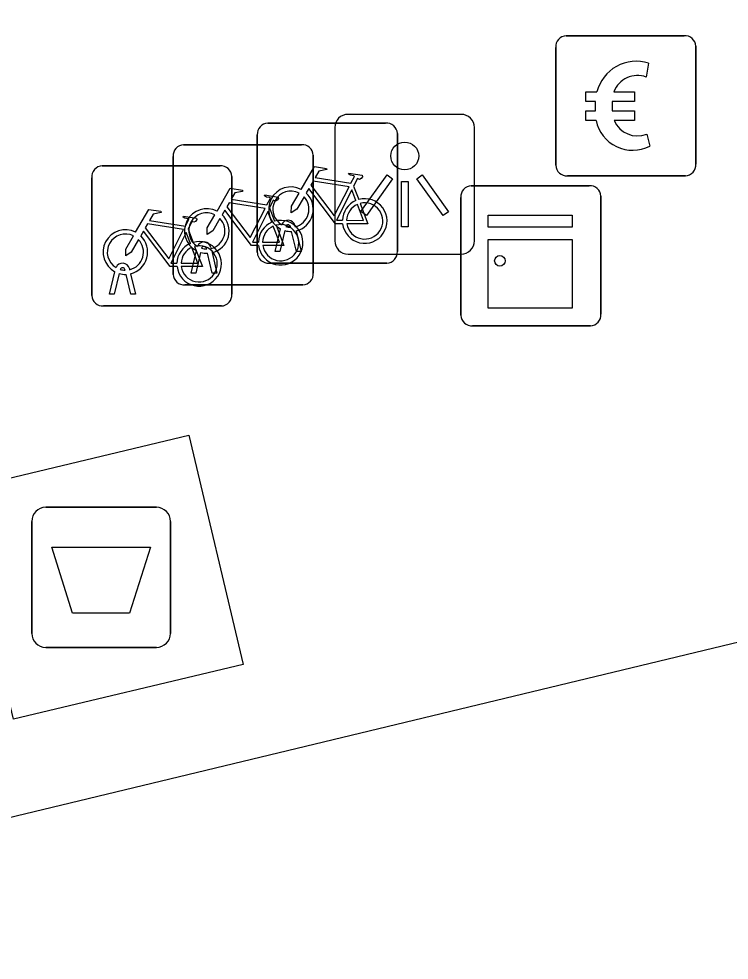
# Model space of a CAD drawing. Extents: x 158038 to 159242, y 380133 to 381214.
# Drawn here: x 158769.97 to 158775.04, y 381103.59 to 381110.3 of the extents above; entities that cross this region are included whole.
import ezdxf

# ---------------------------------------------------------------- set-up
doc = ezdxf.new("R2010")
doc.units = 0
for name, color, linetype in [('IMGEO_Afval_apart_plaats', 7, 'Continuous'), ('IMGEO_Betaalautomaat', 7, 'Continuous'), ('IMGEO_Fietsenrek', 7, 'Continuous'), ('IMGEO_Kast', 7, 'Continuous'), ('IMGEO_Lichtpunt', 7, 'Continuous'), ('IMGEO_Rijbaan_lokaal_open', 7, 'Continuous'), ('IMGEO_Voetpad_gesloten', 7, 'Continuous')]:
    doc.layers.add(name, color=color, linetype=linetype)

msp = doc.modelspace()

# ---------------------------------------------------------------- linework, layer by layer
at = {"layer": 'IMGEO_Afval_apart_plaats'}
for p, q in [((158770.1631, 381106.8155), (158770.9529, 381106.8155)), ((158770.9529, 381106.8155), (158770.1631, 381106.8155)), ((158770.0631, 381105.9165), (158770.0631, 381106.7155)), ((158770.0631, 381106.7155), (158770.0631, 381105.9165)), ((158771.0529, 381106.7155), (158771.0529, 381105.9165)), ((158771.0529, 381105.9165), (158771.0529, 381106.7155)), ((158770.9529, 381105.8165), (158770.1631, 381105.8165)), ((158770.1631, 381105.8165), (158770.9529, 381105.8165))]:
    msp.add_line(p, q, dxfattribs=at)
msp.add_lwpolyline([(158770.2058, 381106.5304), (158770.9102, 381106.5304), (158770.7614, 381106.0595), (158770.3546, 381106.0595), (158770.2058, 381106.5304)], dxfattribs=at)
for centre, start, end in [((158770.1631, 381106.7155), 90, 180), ((158770.1631, 381106.7155), 90, 180), ((158770.9529, 381106.7155), 0, 90), ((158770.9529, 381106.7155), 360, 90), ((158770.1631, 381105.9165), 180, 270), ((158770.1631, 381105.9165), 180, 270), ((158770.9529, 381105.9165), 270, 0), ((158770.9529, 381105.9165), 270, 0)]:
    msp.add_arc(centre, 0.1, start, end, dxfattribs=at)
at = {"layer": 'IMGEO_Betaalautomaat'}
for p, q in [((158773.8759, 381110.1795), (158774.7168, 381110.1795)), ((158774.7168, 381110.1795), (158773.8759, 381110.1795)), ((158773.8015, 381109.2549), (158773.8015, 381110.0958)), ((158773.8015, 381110.0958), (158773.8015, 381109.2549)), ((158774.8005, 381110.1051), (158774.8005, 381109.2642)), ((158774.8005, 381109.2642), (158774.8005, 381110.1051)), ((158774.4628, 381109.9842), (158774.4465, 381109.8844)), ((158774.0838, 381109.6425), (158774.0839, 381109.7111)), ((158774.2048, 381109.7111), (158774.2048, 381109.6425)), ((158774.45, 381109.4778), (158774.4717, 381109.3914)), ((158774.7261, 381109.1805), (158773.8852, 381109.1805)), ((158773.8852, 381109.1805), (158774.7261, 381109.1805))]:
    msp.add_line(p, q, dxfattribs=at)
for points in [[(158774.0839, 381109.7111), (158774.0154, 381109.7111), (158774.0154, 381109.7796), (158774.0938, 381109.7796)], [(158774.216, 381109.7796), (158774.3634, 381109.7796), (158774.3634, 381109.7111), (158774.2048, 381109.7111)], [(158774.0892, 381109.5745), (158774.0154, 381109.5745), (158774.0154, 381109.6425), (158774.0838, 381109.6425)], [(158774.2048, 381109.6425), (158774.3634, 381109.6425), (158774.3634, 381109.5745), (158774.2187, 381109.5745)]]:
    msp.add_lwpolyline(points, dxfattribs=at)
for centre, radius, start, end in [((158773.8792, 381110.1016), 0.0779, 92.4484, 184.28452), ((158773.8792, 381110.1016), 0.0779, 92.4484, 184.28452), ((158774.7226, 381110.1018), 0.0779, 2.4484, 94.28452), ((158774.7226, 381110.1018), 0.0779, 2.4484, 94.28452), ((158774.3771, 381109.7037), 0.2933, 73.01398, 165.01395), ((158774.3834, 381109.7172), 0.1786, 69.32359, 159.56827), ((158774.3504, 381109.6291), 0.2668, 191.80956, 297.03891), ((158774.3834, 381109.6436), 0.1787, 202.76249, 291.86925), ((158773.8793, 381109.2582), 0.0779, 182.4484, 274.28452), ((158773.8793, 381109.2582), 0.0779, 182.4484, 274.28452), ((158774.7228, 381109.2583), 0.0779, 272.4484, 4.28452), ((158774.7228, 381109.2583), 0.0779, 272.4484, 4.28452)]:
    msp.add_arc(centre, radius, start, end, dxfattribs=at)
at = {"layer": 'IMGEO_Fietsenrek'}
for p, q in [((158771.7469, 381109.5565), (158772.5878, 381109.5565)), ((158772.5878, 381109.5565), (158771.7469, 381109.5565)), ((158771.6725, 381108.6319), (158771.6725, 381109.4728)), ((158771.6725, 381109.4728), (158771.6725, 381108.6319)), ((158772.6715, 381109.4821), (158772.6715, 381108.6412)), ((158772.6715, 381108.6412), (158772.6715, 381109.4821)), ((158771.1469, 381109.4015), (158771.9878, 381109.4015)), ((158771.9878, 381109.4015), (158771.1469, 381109.4015)), ((158771.0725, 381108.4769), (158771.0725, 381109.3178)), ((158771.0725, 381109.3178), (158771.0725, 381108.4769)), ((158772.0715, 381109.3271), (158772.0715, 381108.4862)), ((158772.0715, 381108.4862), (158772.0715, 381109.3271)), ((158770.5659, 381109.2505), (158771.4068, 381109.2505)), ((158771.4068, 381109.2505), (158770.5659, 381109.2505)), ((158770.4915, 381108.3259), (158770.4915, 381109.1668)), ((158770.4915, 381109.1668), (158770.4915, 381108.3259)), ((158771.4905, 381109.1761), (158771.4905, 381108.3352)), ((158771.4905, 381108.3352), (158771.4905, 381109.1761)), ((158772.3592, 381109.1062), (158772.3955, 381109.011)), ((158771.7592, 381108.9512), (158771.7955, 381108.856)), ((158771.1782, 381108.8002), (158771.2145, 381108.705)), ((158771.7995, 381108.6413), (158771.8378, 381108.8013)), ((158771.9099, 381108.8129), (158771.9089, 381108.8172)), ((158771.9406, 381108.8244), (158771.9424, 381108.8165)), ((158771.8682, 381108.7891), (158771.8329, 381108.6413)), ((158771.951, 381108.6413), (158771.9171, 381108.783)), ((158771.9494, 381108.7873), (158771.9844, 381108.6413)), ((158771.3406, 381108.6694), (158771.3424, 381108.6615)), ((158771.1995, 381108.4863), (158771.2378, 381108.6463)), ((158771.2682, 381108.6341), (158771.2329, 381108.4863)), ((158771.3099, 381108.6579), (158771.3089, 381108.6622)), ((158771.351, 381108.4863), (158771.3171, 381108.628)), ((158771.3494, 381108.6323), (158771.3844, 381108.4863)), ((158771.8329, 381108.6413), (158771.7995, 381108.6413)), ((158771.9844, 381108.6413), (158771.951, 381108.6413)), ((158772.5971, 381108.5575), (158771.7562, 381108.5575)), ((158771.7562, 381108.5575), (158772.5971, 381108.5575)), ((158770.6185, 381108.3353), (158770.6568, 381108.4953)), ((158770.6872, 381108.4831), (158770.6519, 381108.3353)), ((158770.7289, 381108.5069), (158770.7279, 381108.5112)), ((158770.77, 381108.3353), (158770.7361, 381108.477)), ((158770.7596, 381108.5184), (158770.7614, 381108.5105)), ((158770.7684, 381108.4813), (158770.8034, 381108.3353)), ((158771.2329, 381108.4863), (158771.1995, 381108.4863)), ((158771.3844, 381108.4863), (158771.351, 381108.4863)), ((158771.9971, 381108.4025), (158771.1562, 381108.4025)), ((158771.1562, 381108.4025), (158771.9971, 381108.4025)), ((158770.6519, 381108.3353), (158770.6185, 381108.3353)), ((158770.8034, 381108.3353), (158770.77, 381108.3353)), ((158771.4161, 381108.2515), (158770.5752, 381108.2515)), ((158770.5752, 381108.2515), (158771.4161, 381108.2515))]:
    msp.add_line(p, q, dxfattribs=at)
for points in [[(158771.9851, 381109.0832), (158772.0798, 381109.2467), (158772.166, 381109.2329), (158772.1677, 381109.2242), (158772.1116, 381109.2133), (158772.0854, 381109.168), (158772.3406, 381109.1272)], [(158772.3277, 381109.102), (158772.0709, 381109.143), (158772.0542, 381109.1142), (158772.2212, 381108.8939), (158772.3277, 381109.102)], [(158772.3406, 381109.1272), (158772.3656, 381109.176), (158772.3605, 381109.18), (158772.3373, 381109.1837), (158772.3246, 381109.1912), (158772.3236, 381109.1943), (158772.3258, 381109.1989), (158772.4206, 381109.1838), (158772.4229, 381109.1735), (158772.4135, 381109.1611), (158772.4011, 381109.1547), (158772.3866, 381109.1609), (158772.3592, 381109.1062)], [(158771.3851, 381108.9282), (158771.4798, 381109.0917), (158771.566, 381109.0779), (158771.5677, 381109.0692), (158771.5116, 381109.0583), (158771.4854, 381109.013), (158771.7406, 381108.9722)], [(158772.2808, 381108.8385), (158772.2311, 381108.8386), (158772.0404, 381109.0903), (158772.0214, 381109.0575)], [(158772.3757, 381109.004), (158772.3464, 381109.0808), (158772.237, 381108.8627), (158772.2797, 381108.8626)], [(158771.7406, 381108.9722), (158771.7656, 381109.021), (158771.7605, 381109.025), (158771.7373, 381109.0287), (158771.7246, 381109.0362), (158771.7236, 381109.0393), (158771.7258, 381109.0439), (158771.8206, 381109.0288), (158771.8229, 381109.0185), (158771.8135, 381109.0061), (158771.8011, 381108.9997), (158771.7866, 381109.0059), (158771.7592, 381108.9512)], [(158772.0058, 381109.0307), (158771.9542, 381108.9415), (158771.9143, 381108.9155), (158771.9155, 381108.963), (158771.97, 381109.0572)], [(158770.8041, 381108.7772), (158770.8988, 381108.9407), (158770.985, 381108.9269), (158770.9867, 381108.9182), (158770.9306, 381108.9073), (158770.9044, 381108.862), (158771.1596, 381108.8212)], [(158771.6808, 381108.6835), (158771.6311, 381108.6836), (158771.4404, 381108.9353), (158771.4214, 381108.9025)], [(158771.7277, 381108.947), (158771.4709, 381108.988), (158771.4542, 381108.9592), (158771.6212, 381108.7389), (158771.7277, 381108.947)], [(158772.3097, 381108.8625), (158772.4296, 381108.8623), (158772.3864, 381108.9759)], [(158772.4062, 381108.9828), (158772.4612, 381108.8382), (158772.3111, 381108.8385)], [(158771.1596, 381108.8212), (158771.1846, 381108.87), (158771.1795, 381108.874), (158771.1563, 381108.8777), (158771.1436, 381108.8852), (158771.1426, 381108.8883), (158771.1448, 381108.8929), (158771.2396, 381108.8778), (158771.2419, 381108.8675), (158771.2325, 381108.8551), (158771.2201, 381108.8487), (158771.2056, 381108.8549), (158771.1782, 381108.8002)], [(158771.4058, 381108.8757), (158771.3542, 381108.7865), (158771.3143, 381108.7605), (158771.3155, 381108.808), (158771.37, 381108.9022)], [(158771.7757, 381108.849), (158771.7464, 381108.9258), (158771.637, 381108.7077), (158771.6797, 381108.7076)], [(158771.1467, 381108.796), (158770.8899, 381108.837), (158770.8732, 381108.8082), (158771.0402, 381108.5879), (158771.1467, 381108.796)], [(158771.7097, 381108.7075), (158771.8296, 381108.7073), (158771.7864, 381108.8209)], [(158771.8062, 381108.8278), (158771.8612, 381108.6832), (158771.7111, 381108.6835)], [(158770.8248, 381108.7247), (158770.7732, 381108.6355), (158770.7333, 381108.6095), (158770.7345, 381108.657), (158770.789, 381108.7512)], [(158771.0998, 381108.5325), (158771.0501, 381108.5326), (158770.8594, 381108.7843), (158770.8404, 381108.7515)], [(158771.1947, 381108.698), (158771.1654, 381108.7748), (158771.056, 381108.5567), (158771.0987, 381108.5566)], [(158771.1287, 381108.5565), (158771.2486, 381108.5563), (158771.2054, 381108.6699)], [(158771.2252, 381108.6768), (158771.2802, 381108.5322), (158771.1301, 381108.5325)]]:
    msp.add_lwpolyline(points, dxfattribs=at)
for centre, radius, start, end in [((158771.7502, 381109.4786), 0.0779, 92.4484, 184.28452), ((158771.7502, 381109.4786), 0.0779, 92.4484, 184.28452), ((158772.5936, 381109.4788), 0.0779, 2.4484, 94.28452), ((158772.5936, 381109.4788), 0.0779, 2.4484, 94.28452), ((158771.1502, 381109.3236), 0.0779, 92.4484, 184.28452), ((158771.1502, 381109.3236), 0.0779, 92.4484, 184.28452), ((158771.9936, 381109.3238), 0.0779, 2.4484, 94.28452), ((158771.9936, 381109.3238), 0.0779, 2.4484, 94.28452), ((158770.5692, 381109.1726), 0.0779, 92.4484, 184.28452), ((158770.5692, 381109.1726), 0.0779, 92.4484, 184.28452), ((158771.4126, 381109.1728), 0.0779, 2.4484, 94.28452), ((158771.4126, 381109.1728), 0.0779, 2.4484, 94.28452), ((158771.9121, 381108.9419), 0.159, 62.67661, 242.13685), ((158771.9121, 381108.9419), 0.129, 63.31916, 238.90302), ((158771.9121, 381108.9419), 0.129, 283.60429, 43.43025), ((158771.9121, 381108.9419), 0.159, 283.5766, 46.60424), ((158772.4387, 381108.8579), 0.159, 113.3408, 178.32165), ((158772.4387, 381108.8579), 0.159, 187.0065, 105.77075), ((158771.3121, 381108.7869), 0.159, 62.67661, 242.13685), ((158772.4387, 381108.8579), 0.129, 113.92302, 177.95563), ((158772.4387, 381108.8579), 0.129, 188.67146, 104.58832), ((158771.3121, 381108.7869), 0.129, 63.31916, 238.90302), ((158771.3121, 381108.7869), 0.129, 283.60429, 43.43025), ((158771.3121, 381108.7869), 0.159, 283.5766, 46.60424), ((158771.8387, 381108.7029), 0.159, 113.3408, 178.32165), ((158771.8387, 381108.7029), 0.159, 187.0065, 105.77075), ((158771.8387, 381108.7029), 0.129, 113.92302, 177.95563), ((158771.8387, 381108.7029), 0.129, 188.67146, 104.58832), ((158771.8919, 381108.8133), 0.0499, 12.8025, 158.69338), ((158771.8919, 381108.8133), 0.0174, 12.8025, 163.45023), ((158771.9121, 381108.9419), 0.129, 253.41502, 269.02044), ((158770.7311, 381108.6359), 0.159, 62.67661, 242.13685), ((158770.7311, 381108.6359), 0.129, 63.31916, 238.90302), ((158770.7311, 381108.6359), 0.159, 283.5766, 46.60424), ((158771.9121, 381108.9419), 0.159, 253.99666, 271.78671), ((158770.7311, 381108.6359), 0.129, 283.60429, 43.43025), ((158771.2577, 381108.5519), 0.159, 113.3408, 178.32165), ((158771.2577, 381108.5519), 0.159, 187.0065, 105.77075), ((158771.2577, 381108.5519), 0.129, 113.92302, 177.95563), ((158771.2577, 381108.5519), 0.129, 188.67146, 104.58832), ((158771.2919, 381108.6583), 0.0499, 12.8025, 158.69338), ((158771.2919, 381108.6583), 0.0174, 12.8025, 163.45023), ((158771.3121, 381108.7869), 0.159, 253.99666, 271.78671), ((158771.3121, 381108.7869), 0.129, 253.41502, 269.02044), ((158771.7504, 381108.6352), 0.0779, 182.4484, 274.28452), ((158771.7504, 381108.6352), 0.0779, 182.4484, 274.28452), ((158772.5938, 381108.6354), 0.0779, 272.4484, 4.28452), ((158772.5938, 381108.6354), 0.0779, 272.4484, 4.28452), ((158770.7109, 381108.5073), 0.0499, 12.8025, 158.69338), ((158770.7311, 381108.6359), 0.159, 253.99666, 271.78671), ((158770.7109, 381108.5073), 0.0174, 12.8025, 163.45023), ((158770.7311, 381108.6359), 0.129, 253.41502, 269.02044), ((158771.1504, 381108.4802), 0.0779, 182.4484, 274.28452), ((158771.1504, 381108.4802), 0.0779, 182.4484, 274.28452), ((158771.9938, 381108.4804), 0.0779, 272.4484, 4.28452), ((158771.9938, 381108.4804), 0.0779, 272.4484, 4.28452), ((158771.4128, 381108.3294), 0.0779, 272.4484, 4.28452), ((158771.4128, 381108.3294), 0.0779, 272.4484, 4.28452), ((158770.5694, 381108.3292), 0.0779, 182.4484, 274.28452), ((158770.5694, 381108.3292), 0.0779, 182.4484, 274.28452)]:
    msp.add_arc(centre, radius, start, end, dxfattribs=at)
at = {"layer": 'IMGEO_Kast'}
for p, q in [((158773.1989, 381109.1095), (158774.0398, 381109.1095)), ((158774.0398, 381109.1095), (158773.1989, 381109.1095)), ((158773.1245, 381108.1849), (158773.1245, 381109.0258)), ((158773.1245, 381109.0258), (158773.1245, 381108.1849)), ((158774.1235, 381109.0351), (158774.1235, 381108.1942)), ((158774.1235, 381108.1942), (158774.1235, 381109.0351)), ((158774.0491, 381108.1105), (158773.2082, 381108.1105)), ((158773.2082, 381108.1105), (158774.0491, 381108.1105))]:
    msp.add_line(p, q, dxfattribs=at)
for points in [[(158773.3193, 381108.9), (158773.9193, 381108.9), (158773.9193, 381108.8145), (158773.3193, 381108.8145), (158773.3193, 381108.9)], [(158773.3193, 381108.7253), (158773.9193, 381108.7253), (158773.9193, 381108.2363), (158773.3193, 381108.2363), (158773.3193, 381108.7253)]]:
    msp.add_lwpolyline(points, dxfattribs=at)
msp.add_circle((158773.403, 381108.5737), 0.0377, dxfattribs=at)
for centre, start, end in [((158773.2022, 381109.0316), 92.4484, 184.28452), ((158773.2022, 381109.0316), 92.4484, 184.28452), ((158774.0456, 381109.0318), 2.4484, 94.28452), ((158774.0456, 381109.0318), 2.4484, 94.28452), ((158773.2024, 381108.1882), 182.4484, 274.28452), ((158773.2024, 381108.1882), 182.4484, 274.28452), ((158774.0458, 381108.1884), 272.4484, 4.28452), ((158774.0458, 381108.1884), 272.4484, 4.28452)]:
    msp.add_arc(centre, 0.0779, start, end, dxfattribs=at)
at = {"layer": 'IMGEO_Lichtpunt'}
for p, q in [((158773.1266, 381109.6181), (158772.3195, 381109.6181)), ((158773.1266, 381109.6181), (158772.3195, 381109.6181)), ((158772.2248, 381109.5235), (158772.2248, 381108.7163)), ((158772.2248, 381109.5235), (158772.2248, 381108.7163)), ((158773.2213, 381108.7163), (158773.2213, 381109.5235)), ((158773.2213, 381108.7163), (158773.2213, 381109.5235)), ((158772.3195, 381108.6217), (158773.1266, 381108.6217)), ((158772.3195, 381108.6217), (158773.1266, 381108.6217))]:
    msp.add_line(p, q, dxfattribs=at)
for points in [[(158772.5992, 381109.1868), (158772.6377, 381109.1593), (158772.4504, 381108.8969), (158772.4119, 381108.9244), (158772.5992, 381109.1868)], [(158772.7007, 381109.1391), (158772.748, 381109.1391), (158772.748, 381108.8167), (158772.7007, 381108.8167), (158772.7007, 381109.1391)], [(158772.8106, 381109.1591), (158772.8492, 381109.1865), (158773.0359, 381108.9236), (158772.9973, 381108.8962), (158772.8106, 381109.1591)]]:
    msp.add_lwpolyline(points, dxfattribs=at)
msp.add_circle((158772.7244, 381109.3214), 0.0994, dxfattribs=at)
for centre, start, end in [((158772.3195, 381109.5235), 90, 180), ((158772.3195, 381109.5235), 90, 180), ((158773.1266, 381109.5235), 0, 90), ((158773.1266, 381109.5235), 0, 90), ((158772.3195, 381108.7163), 180, 270), ((158772.3195, 381108.7163), 180, 270), ((158773.1266, 381108.7163), 270, 0), ((158773.1266, 381108.7163), 270, 360)]:
    msp.add_arc(centre, 0.0946, start, end, dxfattribs=at)
at = {"layer": 'IMGEO_Rijbaan_lokaal_open'}
msp.add_lwpolyline([(158759.475, 381102.116), (158766.042, 381103.686), (158766.592, 381103.807), (158780.282, 381107.103), (158785.072, 381108.25), (158786.071, 381108.489), (158816.055, 381115.592)], dxfattribs=at)
at = {"layer": 'IMGEO_Voetpad_gesloten'}
msp.add_lwpolyline([(158771.183, 381107.329), (158771.572, 381105.694), (158769.932, 381105.304), (158769.543, 381106.939), (158771.183, 381107.329)], dxfattribs=at)

doc.saveas('drawing.dxf')
